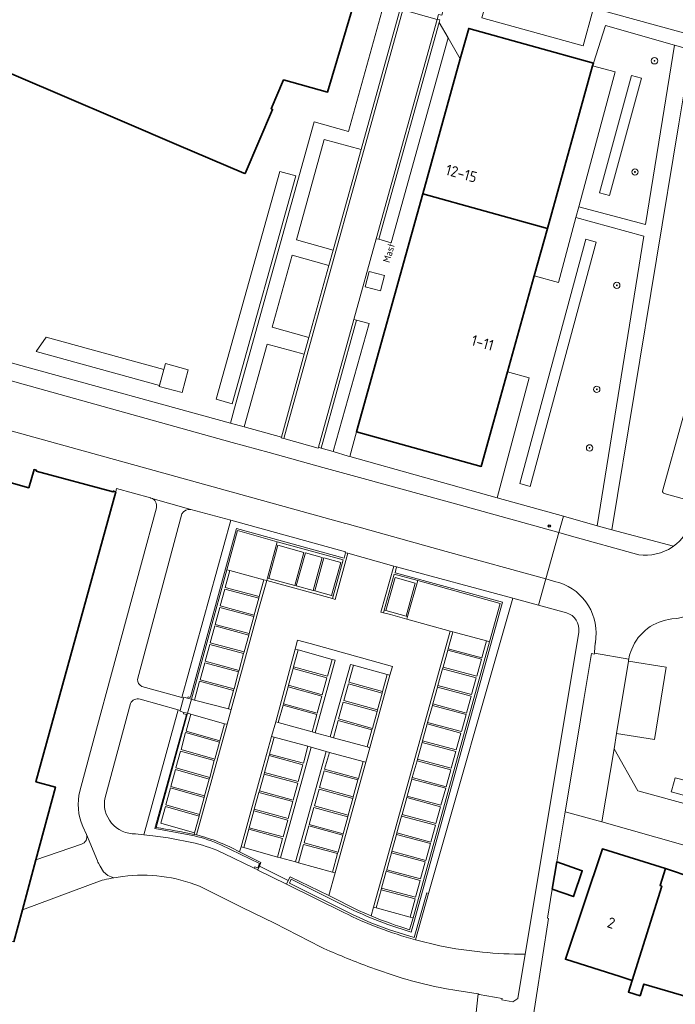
# Model space of a CAD drawing. Header units: metres. Extents: x 149984 to 156489, y 469398 to 478068.
# Tile 709 of 854: x 154431 to 154513, y 472815 to 472938. Entities that reach past the tile are written whole.
import ezdxf
from ezdxf.enums import TextEntityAlignment as Align

# ---------------------------------------------------------------- set-up
doc = ezdxf.new("R2010")
doc.units = ezdxf.units.M
doc.header["$LTSCALE"] = 0.75
for name, color, linetype, lineweight in [('B-WE-GR-BEPLANTING_CULTUUR_HEESTERS-GV', 252, 'Continuous', 18), ('B-WE-GR-BOOM-S', 252, 'Continuous', 25), ('B-WE-GR-STRUIK-GV', 252, 'Continuous', 13), ('B-WE-IE-MEUBILAIR-S', 252, 'Continuous', 25), ('B-WE-IE-TERREINAFSCHEIDING_KUNSTMATIG_MUUR-GV', 252, 'Continuous', 18), ('B-WE-OG-BEBOUWING-GV', 6, 'Continuous', 35), ('B-WE-OG-BEBOUWING-T18', 1, 'Continuous', 18), ('B-WE-OG-BEBOUWING_LAGE TRAFO-GV', 6, 'Continuous', 18), ('B-WE-OG-BEBOUWING_OVERBOUWING-GV', 6, 'Continuous', 18), ('B-WE-OG-TERREIN_BEGROEID-GV', 252, 'Continuous', 18), ('B-WE-OG-TERREIN_ERF-GV', 252, 'Continuous', 18), ('B-WE-OG-TOPOGRAFIE-T18', 7, 'Continuous', 18), ('B-WE-OG-WATER_MEER-GV', 252, 'Continuous', 18), ('B-WE-VH-ONVERHARD-GV', 252, 'Continuous', 18), ('B-WE-VH-OPENVERHARDING_BETONELEMENT-GV', 252, 'Continuous', 18), ('B-WE-VH-OPENVERHARDING_BETONSTRAATSTEEN-GV', 252, 'Continuous', 18)]:
    doc.layers.add(name, color=color, linetype=linetype, lineweight=lineweight)
doc.styles.add('NLCS-ISO', font='NLCS-ISO.ttf')
doc.styles.add('NLCS-ISO-M500-T18', font='NLCS-ISO.ttf', dxfattribs={"height": 0.9})
doc.styles.add('NLCS-ISO-M750-T18', font='NLCS-ISO.ttf', dxfattribs={"height": 1.35})

# ---------------------------------------------------------------- blocks, each defined once
blk = doc.blocks.new('SIE-MEUBILAIR_PAAL_VERKEERSBORD-SO')
blk.add_circle((0, 0), 0.75)
at = {"style": 'NLCS-ISO'}
blk.add_text('vb', height=0.75, dxfattribs=at).set_placement((0, 0.07), align=Align.MIDDLE_CENTER)
blk = doc.blocks.new('SGR-BOOM_GBKN-SO')
at = {"linetype": 'ByBlock', "lineweight": 18}
h = blk.add_hatch(color=0, dxfattribs=at)
h.dxf.hatch_style = 1
edge = h.paths.add_edge_path()
edge.add_arc((0, 0), 0.25, 0, 360)
at = {"color": 0, "linetype": 'ByBlock', "lineweight": 18}
for radius in [2, 0.25]:
    blk.add_circle((0, 0), radius, dxfattribs=at)
at = {"color": 0, "linetype": 'ByBlock', "lineweight": 18, "style": 'NLCS-ISO'}
blk.add_attdef('SOORT', (2.5, 0), '', height=1.5, dxfattribs=at)

msp = doc.modelspace()

# ---------------------------------------------------------------- linework, layer by layer
at = {"layer": 'B-WE-GR-BEPLANTING_CULTUUR_HEESTERS-GV', "flags": 128}
for points in [[(154503.784, 472916.573), (154505.042, 472916.233), (154509.031, 472930.987), (154507.773, 472931.327)], [(154493.745, 472880.074), (154495.063, 472879.718), (154503.355, 472910.404), (154502.037, 472910.76)]]:
    msp.add_lwpolyline(points, close=True, dxfattribs=at)
at = {"layer": 'B-WE-GR-BEPLANTING_CULTUUR_HEESTERS-GV'}
for points in [[(154439.368, 472836.027, -0.4084523), (154438.732, 472834.783)], [(154440.861, 472832.431, -0.0226222), (154440.755, 472832.689)], [(154441.592, 472830.331, -0.0151337), (154442.784, 472830.583)]]:
    msp.add_lwpolyline(points, format="xyb", dxfattribs=at)
at = {"layer": 'B-WE-GR-BEPLANTING_CULTUUR_HEESTERS-GV', "flags": 128}
for points in [[(154440.755, 472832.689), (154439.368, 472836.027)], [(154438.732, 472834.783), (154433.006, 472832.834), (154431.319, 472826.552)], [(154442.784, 472830.583), (154442.466, 472830.705), (154442.051, 472830.864), (154441.493, 472831.307), (154441.081, 472832.039), (154440.861, 472832.431)], [(154431.319, 472826.552), (154441.349, 472830.289), (154441.592, 472830.331)]]:
    msp.add_lwpolyline(points, dxfattribs=at)
at = {"layer": 'B-WE-GR-STRUIK-GV', "flags": 128}
for points in [[(154457.49, 472875.463), (154451.322, 472853.205), (154451.559, 472853.139), (154451.585, 472853.236), (154452.059, 472853.114), (154452.118, 472853.296), (154452.373, 472853.22), (154452.45, 472853.432), (154458.181, 472874.427), (154471.694, 472870.696), (154471.886, 472871.395), (154471.832, 472871.409), (154471.864, 472871.521)], [(154477.459, 472855.998), (154477.771, 472857.125), (154467.446, 472859.986), (154465.87, 472860.406), (154465.577, 472859.296), (154465.948, 472859.183), (154470.193, 472858.002), (154470.568, 472857.898), (154468.069, 472848.798), (154469.966, 472848.277), (154472.512, 472857.369), (154472.894, 472857.263), (154477.127, 472856.085)], [(154469.467, 472846.44), (154467.558, 472846.984), (154463.733, 472833.077), (154465.59, 472832.566)]]:
    msp.add_lwpolyline(points, close=True, dxfattribs=at)
for points in [[(154472.831, 472826.526), (154465.076, 472830.41), (154464.845, 472829.904), (154472.74, 472825.978), (154475.042, 472824.93), (154477.391, 472824.026), (154480.512, 472823.085), (154482.075, 472828.683), (154482.29, 472828.607), (154492.88, 472865.681), (154478.28, 472869.615)], [(154478.28, 472869.615), (154478.093, 472868.887), (154491.607, 472865.165), (154480.106, 472823.77), (154477.207, 472824.72)], [(154450.863, 472851.662), (154446.574, 472835.982), (154447.695, 472835.848), (154449.598, 472835.58), (154452.988, 472834.911)], [(154452.924, 472835.841), (154447.935, 472836.749), (154451.905, 472851.072), (154451.559, 472851.174), (154451.599, 472851.349), (154451.106, 472851.483), (154451.134, 472851.587), (154450.863, 472851.662)], [(154456.593, 472833.642), (154460.423, 472831.77), (154460.508, 472831.973), (154460.865, 472831.824), (154461.098, 472832.375), (154456.217, 472834.722)]]:
    msp.add_lwpolyline(points, dxfattribs=at)
at = {"layer": 'B-WE-GR-STRUIK-GV'}
for points in [[(154456.217, 472834.722, 0.0489184), (154452.924, 472835.841)], [(154452.988, 472834.911, -0.0496524), (154456.593, 472833.642)], [(154477.207, 472824.72, -0.024634), (154472.831, 472826.526)]]:
    msp.add_lwpolyline(points, format="xyb", dxfattribs=at)
at = {"layer": 'B-WE-IE-TERREINAFSCHEIDING_KUNSTMATIG_MUUR-GV', "flags": 128}
msp.add_lwpolyline([(154452.059, 472853.114), (154452.528, 472852.994), (154456.986, 472869.246), (154458.311, 472874.18), (154463.295, 472872.76), (154471.572, 472870.485), (154470.323, 472865.957), (154470.253, 472865.629), (154470.574, 472865.531), (154472.156, 472871.324), (154471.886, 472871.395), (154471.694, 472870.696), (154458.181, 472874.427), (154452.45, 472853.432), (154452.373, 472853.22), (154452.118, 472853.296)], close=True, dxfattribs=at)
for points in [[(154477.207, 472824.72), (154480.106, 472823.77), (154491.607, 472865.165), (154478.093, 472868.887), (154478.28, 472869.615), (154477.948, 472869.703), (154476.323, 472863.935), (154476.638, 472863.853), (154476.741, 472864.187)], [(154476.741, 472864.187), (154478.008, 472868.7), (154480.94, 472867.896), (154491.302, 472865.03), (154489.963, 472860.218), (154480.364, 472825.543), (154479.93, 472824.061)], [(154448.097, 472836.89), (154452.036, 472851.232), (154451.599, 472851.349), (154451.559, 472851.174), (154451.905, 472851.072), (154447.935, 472836.749), (154452.924, 472835.841)], [(154453.173, 472835.967), (154452.877, 472836.034)], [(154456.217, 472834.722), (154461.098, 472832.375), (154460.865, 472831.824), (154460.508, 472831.973), (154460.423, 472831.77), (154460.874, 472831.581), (154461.069, 472832.028), (154461.269, 472832.486), (154458.574, 472833.829)], [(154475.104, 472825.797), (154473.504, 472826.478), (154469.766, 472828.34), (154464.919, 472830.715), (154464.674, 472830.245), (154464.475, 472829.79), (154471.678, 472826.224)], [(154480.665, 472822.806), (154480.669, 472822.805), (154482.29, 472828.607), (154482.075, 472828.683), (154480.512, 472823.085), (154477.391, 472824.026), (154475.042, 472824.93), (154472.74, 472825.978), (154464.845, 472829.904), (154465.076, 472830.41), (154472.831, 472826.526)]]:
    msp.add_lwpolyline(points, dxfattribs=at)
at = {"layer": 'B-WE-IE-TERREINAFSCHEIDING_KUNSTMATIG_MUUR-GV'}
for points in [[(154452.877, 472836.034, 0.0134087), (154448.097, 472836.89)], [(154452.924, 472835.841, -0.0489184), (154456.217, 472834.722)], [(154458.574, 472833.829, 0.0640644), (154453.173, 472835.967)], [(154471.678, 472826.224, 0.0527697), (154480.665, 472822.806)], [(154472.831, 472826.526, 0.024634), (154477.207, 472824.72)], [(154479.93, 472824.061, -0.027386), (154475.104, 472825.797)]]:
    msp.add_lwpolyline(points, format="xyb", dxfattribs=at)
at = {"layer": 'B-WE-OG-BEBOUWING-GV', "flags": 128}
for points in [[(154435.733, 472929.036), (154444.124, 472925.457), (154450.677, 472922.662), (154459.13, 472919.057), (154459.277, 472918.994), (154462.718, 472927.06), (154462.553, 472927.131), (154464.102, 472930.764), (154469.627, 472929.232), (154473.131, 472941.081), (154473.192, 472941.287), (154465.957, 472943.302), (154394.689, 472963.149), (154394.671, 472962.982), (154393.312, 472950.478), (154397.999, 472949.175), (154397.491, 472947.246), (154396.695, 472947.467), (154396.358, 472947.705)], [(154417.043, 472923.147), (154420.804, 472927.992), (154417.827, 472930.33), (154418.028, 472930.572), (154416.183, 472932.058), (154419.323, 472936.036), (154435.733, 472929.036)], [(154430.237, 472822.525), (154431.319, 472826.552), (154433.006, 472832.834), (154435.459, 472841.966), (154433.02, 472842.629), (154443.031, 472879.052), (154442.732, 472879.129), (154442.705, 472879.022), (154433.05, 472881.642), (154433.081, 472881.748), (154432.781, 472881.836), (154432.111, 472879.552), (154429.619, 472880.269)]]:
    msp.add_lwpolyline(points, dxfattribs=at)
for points in [[(154481.576, 472916.466), (154497.232, 472912.114), (154502.901, 472932.512), (154502.996, 472932.852), (154487.346, 472937.227), (154486.285, 472933.408)], [(154492.221, 472894.086), (154495.574, 472906.148), (154497.232, 472912.114), (154481.576, 472916.466), (154473.269, 472886.579), (154488.925, 472882.227)], [(154511.375, 472829.59), (154512.047, 472831.727), (154504.137, 472834.206), (154499.492, 472820.344), (154506.347, 472818.17), (154507.862, 472817.695), (154511.585, 472829.524)], [(154497.831, 472829.14), (154500.483, 472828.217), (154501.611, 472831.457), (154498.406, 472832.574)], [(154519.596, 472827.082), (154519.384, 472827.143), (154520.021, 472829.292), (154515.167, 472830.695), (154512.424, 472831.609), (154512.047, 472831.727), (154511.375, 472829.59), (154511.585, 472829.524), (154507.862, 472817.695), (154507.399, 472816.222), (154508.871, 472815.759), (154509.335, 472817.233), (154516.086, 472815.236)]]:
    msp.add_lwpolyline(points, close=True, dxfattribs=at)
at = {"layer": 'B-WE-OG-BEBOUWING_LAGE TRAFO-GV', "flags": 128}
msp.add_lwpolyline([(154448.499, 472892.276), (154451.36, 472891.51), (154452.128, 472894.37), (154449.267, 472895.135)], close=True, dxfattribs=at)
at = {"layer": 'B-WE-OG-BEBOUWING_OVERBOUWING-GV', "flags": 128}
for points in [[(154457.651, 472890.1), (154465.627, 472918.697), (154463.618, 472919.257), (154455.642, 472890.66)], [(154433.028, 472896.646), (154448.534, 472892.408), (154449.072, 472894.409), (154434.301, 472898.446)]]:
    msp.add_lwpolyline(points, close=True, dxfattribs=at)
at = {"layer": 'B-WE-OG-TERREIN_BEGROEID-GV', "flags": 128}
for points in [[(154513.194, 472935.1), (154504.502, 472937.595), (154502.996, 472932.852), (154502.901, 472932.512), (154505.718, 472931.755), (154501.173, 472914.835), (154509.559, 472912.599), (154511.677, 472925.766)], [(154509.031, 472930.987), (154505.042, 472916.233), (154503.784, 472916.573), (154507.773, 472931.327)], [(154509.326, 472911.152), (154500.804, 472913.464), (154498.619, 472905.33), (154495.574, 472906.148), (154492.221, 472894.086), (154494.942, 472893.361), (154490.923, 472878.291), (154499.251, 472875.966), (154503.477, 472874.786)], [(154503.355, 472910.404), (154495.063, 472879.718), (154493.745, 472880.074), (154502.037, 472910.76)]]:
    msp.add_lwpolyline(points, close=True, dxfattribs=at)
for points in [[(154511.656, 472879.11), (154524.023, 472923.473), (154524.025, 472923.482), (154526.223, 472931.592), (154515.287, 472934.53), (154513.732, 472925.223), (154505.322, 472874.272), (154513.05, 472872.201)], [(154447.451, 472878.259), (154447.412, 472878.27), (154443.139, 472879.446), (154443.031, 472879.052), (154433.02, 472842.629), (154435.459, 472841.966), (154433.006, 472832.834), (154438.732, 472834.783)], [(154515.64, 472877.798), (154511.9, 472878.835)], [(154438.534, 472841.47), (154440.615, 472849.251), (154448.131, 472877.033)], [(154451.322, 472853.205), (154457.49, 472875.463), (154452.478, 472876.837)], [(154451.337, 472876.274), (154445.751, 472855.489)], [(154492.88, 472865.681), (154482.29, 472828.607), (154480.669, 472822.805), (154483.741, 472822.023)], [(154499.61, 472863.843), (154496.118, 472864.808), (154492.88, 472865.681)], [(154494.422, 472820.975), (154495.471, 472827.211), (154501.154, 472861.417)], [(154446.33, 472854.592), (154451.322, 472853.205)], [(154444.885, 472852.451), (154441.69, 472840.669)], [(154445.523, 472836.107), (154446.574, 472835.982), (154450.863, 472851.662), (154446.086, 472852.992)], [(154439.368, 472836.027), (154438.906, 472837.024)]]:
    msp.add_lwpolyline(points, dxfattribs=at)
at = {"layer": 'B-WE-OG-TERREIN_BEGROEID-GV'}
for points in [[(154511.9, 472878.835, -0.2715151), (154511.656, 472879.11)], [(154448.131, 472877.033, 0.4041852), (154447.451, 472878.259)], [(154452.478, 472876.837, 0.3061483), (154451.337, 472876.274)], [(154513.05, 472872.201, 0.168474), (154515.297, 472875.414)], [(154501.154, 472861.417, 0.3824079), (154499.61, 472863.843)], [(154445.751, 472855.489, 0.2979919), (154446.33, 472854.592)], [(154446.086, 472852.992, 0.3754716), (154444.885, 472852.451)], [(154438.906, 472837.024, -0.1673367), (154438.534, 472841.47)], [(154441.69, 472840.669, 0.4868384), (154445.523, 472836.107)], [(154438.732, 472834.783, 0.4084523), (154439.368, 472836.027)], [(154483.741, 472822.023, 0.0471825), (154494.422, 472820.975)]]:
    msp.add_lwpolyline(points, format="xyb", dxfattribs=at)
at = {"layer": 'B-WE-OG-TERREIN_ERF-GV', "flags": 128}
for points in [[(154473.131, 472941.081), (154469.627, 472929.232), (154464.102, 472930.764), (154462.553, 472927.131), (154462.718, 472927.06), (154459.277, 472918.994), (154459.13, 472919.057), (154450.677, 472922.662), (154444.124, 472925.457)], [(154383.622, 472907.962), (154395.648, 472904.655), (154398.77, 472903.797), (154422.045, 472897.397), (154431.892, 472894.689), (154457.428, 472887.668), (154457.946, 472889.53), (154467.961, 472925.499), (154472.268, 472924.265), (154476.656, 472940.085)], [(154444.124, 472925.457), (154435.733, 472929.036), (154419.323, 472936.036), (154416.183, 472932.058), (154418.028, 472930.572), (154417.827, 472930.33), (154420.804, 472927.992), (154417.043, 472923.147)], [(154514.246, 472834.724), (154504.049, 472837.584), (154499.457, 472838.852), (154498.406, 472832.574), (154501.611, 472831.457), (154500.483, 472828.217), (154497.831, 472829.14), (154497.224, 472825.511), (154497.375, 472825.487), (154494.995, 472810.161), (154494.849, 472810.075), (154493.396, 472801.098), (154524.888, 472792.657)], [(154516.086, 472815.236), (154509.335, 472817.233), (154508.871, 472815.759), (154507.399, 472816.222), (154507.862, 472817.695), (154506.347, 472818.17), (154499.492, 472820.344), (154504.137, 472834.206), (154512.047, 472831.727), (154512.424, 472831.609), (154515.167, 472830.695)]]:
    msp.add_lwpolyline(points, dxfattribs=at)
for points in [[(154502.901, 472932.512), (154497.232, 472912.114), (154495.574, 472906.148), (154498.619, 472905.33), (154500.804, 472913.464), (154501.173, 472914.835), (154505.718, 472931.755)], [(154451.36, 472891.51), (154448.499, 472892.276), (154449.267, 472895.135), (154452.128, 472894.37)], [(154494.942, 472893.361), (154492.221, 472894.086), (154488.925, 472882.227), (154473.269, 472886.579), (154472.412, 472883.458), (154490.923, 472878.291)]]:
    msp.add_lwpolyline(points, close=True, dxfattribs=at)
at = {"layer": 'B-WE-OG-WATER_MEER-GV', "flags": 128}
for points in [[(154441.592, 472830.331), (154441.349, 472830.289), (154431.319, 472826.552), (154430.237, 472822.525), (154418.488, 472825.745), (154418.717, 472826.613), (154395.699, 472832.781), (154385.634, 472829.296)], [(154468.809, 472821.852), (154462.955, 472824.876), (154458.888, 472826.847), (154453.558, 472829.54)], [(154477.612, 472818.437), (154474.688, 472819.454)], [(154524.888, 472792.657), (154493.396, 472801.098), (154494.849, 472810.075), (154489.879, 472810.9), (154488.225, 472813.291), (154488.537, 472815.991), (154485.859, 472816.424)]]:
    msp.add_lwpolyline(points, dxfattribs=at)
at = {"layer": 'B-WE-OG-WATER_MEER-GV'}
for points in [[(154453.558, 472829.54, 0.1234712), (154443.919, 472830.754)], [(154442.784, 472830.583, 0.0151337), (154441.592, 472830.331)], [(154443.919, 472830.754, 0.0150349), (154442.784, 472830.583)], [(154474.688, 472819.454, -0.0149153), (154468.809, 472821.852)], [(154485.859, 472816.424, -0.0444848), (154477.612, 472818.437)]]:
    msp.add_lwpolyline(points, format="xyb", dxfattribs=at)
at = {"layer": 'B-WE-VH-ONVERHARD-GV', "flags": 128}
for points in [[(154474.869, 472906.694), (154474.364, 472904.784), (154476.28, 472904.273), (154476.785, 472906.183)], [(154514.656, 472841.118), (154515.069, 472842.648), (154513.263, 472843.135), (154512.858, 472841.632), (154512.784, 472841.359), (154514.59, 472840.871), (154514.628, 472841.014)]]:
    msp.add_lwpolyline(points, close=True, dxfattribs=at)
at = {"layer": 'B-WE-VH-OPENVERHARDING_BETONELEMENT-GV', "flags": 128}
for points in [[(154452.528, 472852.994), (154452.059, 472853.114), (154451.585, 472853.236), (154451.559, 472853.139), (154451.134, 472851.587), (154451.106, 472851.483), (154451.599, 472851.349), (154452.036, 472851.232)], [(154460.863, 472831.555), (154464.475, 472829.79), (154464.674, 472830.245), (154461.069, 472832.028), (154460.874, 472831.581)]]:
    msp.add_lwpolyline(points, close=True, dxfattribs=at)
at = {"layer": 'B-WE-VH-OPENVERHARDING_BETONSTRAATSTEEN-GV', "flags": 128}
for points in [[(154490.322, 472943.285), (154494.07, 472942.272), (154503.02, 472939.774), (154524.228, 472933.96), (154531.063, 472932.016), (154532.417, 472936.884), (154525.855, 472938.731), (154510.7, 472942.892), (154476.911, 472952.267), (154475.513, 472947.413), (154475.86, 472947.336), (154479.221, 472941.373), (154478.947, 472940.47), (154478.702, 472939.504), (154479.084, 472939.563), (154483.389, 472938.335), (154483.559, 472938.958), (154483.953, 472938.87), (154484.391, 472940.407), (154489.783, 472943.441)], [(154483.634, 472937.946), (154484.758, 472936.051), (154486.285, 472933.408), (154487.346, 472937.227), (154502.996, 472932.852), (154504.502, 472937.595), (154513.194, 472935.1), (154515.287, 472934.53), (154526.223, 472931.592), (154530.671, 472930.576), (154531.063, 472932.016), (154524.228, 472933.96), (154503.02, 472939.774), (154502.926, 472939.454), (154501.728, 472935.015), (154488.991, 472938.549), (154490.23, 472942.979), (154490.322, 472943.285), (154489.783, 472943.441), (154484.391, 472940.407), (154483.953, 472938.87), (154483.559, 472938.958), (154483.389, 472938.335), (154483.733, 472938.3)], [(154490.23, 472942.979), (154488.991, 472938.549), (154501.728, 472935.015), (154502.926, 472939.454)], [(154457.946, 472889.53), (154457.428, 472887.668), (154459.165, 472887.187), (154462.062, 472897.569), (154466.682, 472896.313), (154467.288, 472898.415), (154462.668, 472899.712), (154465.185, 472908.75), (154469.793, 472907.468), (154470.33, 472909.392), (154465.71, 472910.671), (154469.202, 472923.258), (154473.845, 472922.014), (154478.702, 472939.504), (154476.656, 472940.085), (154472.268, 472924.265), (154467.961, 472925.499)], [(154464.129, 472885.721), (154479.084, 472939.563), (154478.702, 472939.504), (154473.845, 472922.014), (154470.33, 472909.392), (154469.793, 472907.468), (154467.288, 472898.415), (154466.682, 472896.313), (154463.827, 472885.898), (154463.814, 472885.814)], [(154483.389, 472938.335), (154479.084, 472939.563), (154464.129, 472885.721), (154468.465, 472884.534), (154468.49, 472884.638), (154472.932, 472900.693), (154475.737, 472910.813)], [(154483.389, 472938.335), (154475.737, 472910.813), (154476.054, 472910.75), (154483.634, 472937.946), (154483.733, 472938.3)], [(154484.758, 472936.051), (154483.634, 472937.946), (154476.054, 472910.75), (154477.61, 472910.301)], [(154473.241, 472900.595), (154474.832, 472900.181), (154470.332, 472884.122), (154472.232, 472883.508), (154472.412, 472883.458), (154473.269, 472886.579), (154481.576, 472916.466), (154486.285, 472933.408), (154484.758, 472936.051), (154477.61, 472910.301), (154476.054, 472910.75), (154475.737, 472910.813), (154472.932, 472900.693)], [(154509.326, 472911.152), (154503.477, 472874.786), (154505.322, 472874.272), (154513.732, 472925.223), (154515.287, 472934.53), (154513.194, 472935.1), (154511.677, 472925.766), (154509.559, 472912.599), (154501.173, 472914.835), (154500.804, 472913.464)], [(154473.845, 472922.014), (154469.202, 472923.258), (154465.71, 472910.671), (154470.33, 472909.392)], [(154467.288, 472898.415), (154469.793, 472907.468), (154465.185, 472908.75), (154462.668, 472899.712)], [(154474.869, 472906.694), (154476.785, 472906.183), (154476.28, 472904.273), (154474.364, 472904.784)], [(154384.259, 472905.611), (154382.573, 472899.792), (154387.406, 472898.445), (154388.611, 472898.134), (154471.887, 472875.066), (154472.091, 472875.02), (154484.519, 472871.559), (154497.041, 472868.1), (154498.678, 472873.914), (154486.128, 472877.405), (154474.082, 472880.726), (154469.041, 472882.087), (154462.298, 472883.981), (154457.648, 472885.216), (154384.282, 472905.691)], [(154472.932, 472900.693), (154468.49, 472884.638), (154468.812, 472884.539), (154473.241, 472900.595)], [(154470.332, 472884.122), (154474.832, 472900.181), (154473.241, 472900.595), (154468.812, 472884.539)], [(154463.827, 472885.898), (154466.682, 472896.313), (154462.062, 472897.569), (154459.165, 472887.187)], [(154461.624, 472867.999), (154461.998, 472867.903), (154462.07, 472868.228), (154463.295, 472872.76), (154458.311, 472874.18), (154456.986, 472869.246), (154457.369, 472869.143)], [(154470.136, 472866.009), (154470.323, 472865.957), (154471.572, 472870.485), (154463.295, 472872.76), (154462.07, 472868.228), (154462.263, 472868.175), (154463.383, 472872.321), (154466.644, 472871.425), (154465.502, 472867.284), (154465.694, 472867.231), (154466.838, 472871.376), (154468.959, 472870.791), (154467.829, 472866.643), (154468.013, 472866.593), (154469.151, 472870.735), (154471.273, 472870.152)], [(154466.644, 472871.425), (154463.383, 472872.321), (154462.263, 472868.175), (154465.502, 472867.284)], [(154467.829, 472866.643), (154468.959, 472870.791), (154466.838, 472871.376), (154465.694, 472867.231), (154467.816, 472866.647)], [(154471.273, 472870.152), (154469.151, 472870.735), (154468.013, 472866.593), (154470.13, 472866.01), (154470.136, 472866.009)], [(154459.144, 472858.932), (154454.886, 472860.077), (154455.468, 472862.199), (154459.724, 472861.054), (154459.777, 472861.247), (154455.521, 472862.391), (154456.103, 472864.513), (154460.357, 472863.369), (154460.41, 472863.562), (154456.155, 472864.706), (154456.737, 472866.828), (154460.991, 472865.684), (154461.043, 472865.877), (154456.79, 472867.02), (154457.369, 472869.143), (154456.986, 472869.246), (154452.528, 472852.994), (154452.925, 472852.893), (154453.563, 472855.255), (154457.824, 472854.109), (154457.877, 472854.302), (154453.616, 472855.448), (154454.198, 472857.569), (154458.458, 472856.424), (154458.51, 472856.617), (154454.251, 472857.762), (154454.833, 472859.884), (154459.091, 472858.739)], [(154461.624, 472867.999), (154457.369, 472869.143), (154456.79, 472867.02), (154461.043, 472865.877), (154461.048, 472865.894)], [(154459.091, 472858.739), (154458.515, 472856.633), (154458.51, 472856.617), (154458.458, 472856.424), (154457.881, 472854.317), (154457.877, 472854.302), (154457.824, 472854.109), (154457.248, 472852.002), (154457.244, 472851.987), (154457.195, 472851.809), (154457.525, 472851.702), (154460.992, 472864.368), (154461.998, 472867.903), (154461.624, 472867.999), (154461.048, 472865.894), (154461.043, 472865.877), (154460.991, 472865.684), (154460.415, 472863.579), (154460.41, 472863.562), (154460.357, 472863.369), (154459.781, 472861.263), (154459.777, 472861.247), (154459.724, 472861.054), (154459.148, 472858.948), (154459.144, 472858.932)], [(154461.998, 472867.903), (154470.253, 472865.629), (154470.323, 472865.957), (154470.136, 472866.009), (154470.13, 472866.01), (154468.013, 472866.593), (154467.829, 472866.643), (154467.816, 472866.647), (154465.694, 472867.231), (154465.502, 472867.284), (154462.263, 472868.175), (154462.07, 472868.228)], [(154480.94, 472867.896), (154478.008, 472868.7), (154476.741, 472864.187), (154476.934, 472864.134), (154478.093, 472868.262), (154480.639, 472867.564), (154479.48, 472863.427), (154479.673, 472863.374)], [(154480.639, 472867.564), (154478.093, 472868.262), (154476.934, 472864.134), (154479.48, 472863.427)], [(154460.991, 472865.684), (154456.737, 472866.828), (154456.155, 472864.706), (154460.41, 472863.562), (154460.415, 472863.579)], [(154485.35, 472861.458), (154489.585, 472860.32), (154489.963, 472860.218), (154491.302, 472865.03), (154480.94, 472867.896), (154479.673, 472863.374), (154479.571, 472863.048), (154479.584, 472863.044), (154485.022, 472861.558)], [(154460.357, 472863.369), (154456.103, 472864.513), (154455.521, 472862.391), (154459.777, 472861.247), (154459.781, 472861.263)], [(154476.638, 472863.853), (154477.519, 472863.629), (154479.571, 472863.048), (154479.673, 472863.374), (154479.48, 472863.427), (154476.934, 472864.134), (154476.741, 472864.187)], [(154459.724, 472861.054), (154455.468, 472862.199), (154454.886, 472860.077), (154459.144, 472858.932), (154459.148, 472858.948)], [(154482.193, 472850.088), (154482.781, 472852.208), (154482.835, 472852.4), (154483.423, 472854.52), (154483.477, 472854.713), (154484.066, 472856.833), (154484.119, 472857.026), (154484.708, 472859.145), (154484.761, 472859.338), (154485.35, 472861.458), (154485.022, 472861.558), (154476.655, 472831.383), (154475.396, 472826.909), (154475.73, 472826.816), (154476.359, 472829.082), (154476.413, 472829.275), (154477.001, 472831.395), (154477.055, 472831.587), (154477.644, 472833.707), (154477.697, 472833.9), (154478.286, 472836.02), (154478.339, 472836.212), (154478.928, 472838.332), (154478.982, 472838.525), (154479.57, 472840.645), (154479.624, 472840.838), (154480.212, 472842.957), (154480.266, 472843.15), (154480.855, 472845.27), (154480.908, 472845.463), (154481.497, 472847.583), (154481.55, 472847.775), (154482.139, 472849.895)], [(154489.585, 472860.32), (154485.35, 472861.458), (154484.761, 472859.338), (154488.99, 472858.202)], [(154458.51, 472856.617), (154458.515, 472856.633), (154459.091, 472858.739), (154454.833, 472859.884), (154454.251, 472857.762)], [(154487.656, 472853.383), (154487.069, 472851.262), (154482.835, 472852.4), (154482.781, 472852.208), (154487.015, 472851.07), (154486.428, 472848.949), (154482.193, 472850.088), (154482.139, 472849.895), (154486.375, 472848.757), (154485.788, 472846.636), (154481.55, 472847.775), (154481.497, 472847.583), (154485.735, 472846.443), (154485.148, 472844.323), (154480.908, 472845.463), (154480.855, 472845.27), (154485.094, 472844.13), (154484.507, 472842.01), (154480.266, 472843.15), (154480.212, 472842.957), (154484.454, 472841.817), (154483.867, 472839.697), (154479.624, 472840.838), (154479.57, 472840.645), (154483.814, 472839.504), (154483.227, 472837.384), (154478.982, 472838.525), (154478.928, 472838.332), (154483.173, 472837.191), (154482.586, 472835.071), (154478.339, 472836.212), (154478.286, 472836.02), (154482.533, 472834.878), (154481.946, 472832.758), (154477.697, 472833.9), (154477.644, 472833.707), (154481.893, 472832.565), (154481.306, 472830.445), (154477.055, 472831.587), (154477.001, 472831.395), (154481.252, 472830.252), (154480.665, 472828.132), (154476.413, 472829.275), (154476.359, 472829.082), (154480.612, 472827.939), (154479.983, 472825.648), (154480.364, 472825.543), (154489.963, 472860.218), (154489.585, 472860.32), (154488.99, 472858.202), (154484.761, 472859.338), (154484.708, 472859.145), (154488.936, 472858.009), (154488.349, 472855.888), (154484.119, 472857.026), (154484.066, 472856.833), (154488.296, 472855.696), (154487.709, 472853.575), (154483.477, 472854.713), (154483.423, 472854.52)], [(154464.728, 472854.748), (154465.312, 472856.869), (154465.365, 472857.062), (154465.948, 472859.183), (154465.577, 472859.296), (154463.112, 472850.157), (154463.443, 472850.074), (154464.039, 472852.241), (154464.092, 472852.434), (154464.675, 472854.555)], [(154470.193, 472858.002), (154465.948, 472859.183), (154465.365, 472857.062), (154469.6, 472855.884)], [(154488.936, 472858.009), (154484.708, 472859.145), (154484.119, 472857.026), (154488.349, 472855.888)], [(154457.877, 472854.302), (154457.881, 472854.317), (154458.458, 472856.424), (154454.198, 472857.569), (154453.616, 472855.448)], [(154469.547, 472855.691), (154468.964, 472853.569), (154464.728, 472854.748), (154464.675, 472854.555), (154468.912, 472853.377), (154468.329, 472851.255), (154464.092, 472852.434), (154464.039, 472852.241), (154468.276, 472851.062), (154467.682, 472848.905), (154468.069, 472848.798), (154470.568, 472857.898), (154470.193, 472858.002), (154469.6, 472855.884), (154465.365, 472857.062), (154465.312, 472856.869)], [(154465.312, 472856.869), (154464.728, 472854.748), (154468.964, 472853.569), (154469.547, 472855.691)], [(154470.351, 472848.171), (154470.954, 472850.329), (154475.197, 472849.151), (154475.25, 472849.341), (154471.008, 472850.522), (154471.602, 472852.64), (154475.838, 472851.457), (154475.892, 472851.65), (154471.656, 472852.832), (154472.25, 472854.951), (154476.482, 472853.769), (154476.537, 472853.966), (154472.304, 472855.143), (154472.894, 472857.263), (154472.512, 472857.369), (154469.966, 472848.277)], [(154477.127, 472856.085), (154472.894, 472857.263), (154472.304, 472855.143), (154476.537, 472853.966)], [(154507.411, 472857.795), (154505.92, 472848.708), (154510.659, 472847.95), (154512.134, 472857.011)], [(154476.482, 472853.769), (154475.892, 472851.65), (154475.838, 472851.457), (154475.25, 472849.341), (154475.197, 472849.151), (154474.6, 472847.008), (154474.927, 472846.913), (154475.756, 472849.935), (154477.459, 472855.998), (154477.127, 472856.085), (154476.537, 472853.966)], [(154483.477, 472854.713), (154487.709, 472853.575), (154488.296, 472855.696), (154484.066, 472856.833)], [(154452.925, 472852.893), (154457.195, 472851.809), (154457.244, 472851.987), (154457.248, 472852.002), (154457.824, 472854.109), (154453.563, 472855.255)], [(154464.675, 472854.555), (154464.092, 472852.434), (154468.329, 472851.255), (154468.912, 472853.377)], [(154476.482, 472853.769), (154472.25, 472854.951), (154471.656, 472852.832), (154475.892, 472851.65)], [(154482.835, 472852.4), (154487.069, 472851.262), (154487.656, 472853.383), (154483.423, 472854.52)], [(154452.528, 472852.994), (154452.036, 472851.232), (154452.444, 472851.116), (154456.674, 472849.916), (154457.019, 472849.856), (154457.525, 472851.702), (154457.195, 472851.809), (154452.925, 472852.893)], [(154463.443, 472850.074), (154467.682, 472848.905), (154468.276, 472851.062), (154464.039, 472852.241)], [(154475.838, 472851.457), (154471.602, 472852.64), (154471.008, 472850.522), (154475.25, 472849.341)], [(154482.781, 472852.208), (154482.193, 472850.088), (154486.428, 472848.949), (154487.015, 472851.07)], [(154456.674, 472849.916), (154452.444, 472851.116), (154451.86, 472848.995), (154456.094, 472847.794)], [(154454.773, 472842.967), (154454.194, 472840.849), (154454.141, 472840.654), (154453.561, 472838.534), (154453.507, 472838.336), (154452.927, 472836.218), (154452.877, 472836.034), (154453.173, 472835.967), (154457.019, 472849.856), (154456.674, 472849.916), (154456.094, 472847.794), (154456.041, 472847.6), (154455.46, 472845.479), (154455.408, 472845.288), (154454.827, 472843.164)], [(154467.558, 472846.984), (154469.467, 472846.44), (154469.872, 472846.329), (154474.085, 472845.173), (154474.423, 472845.09), (154474.924, 472846.903), (154474.927, 472846.913), (154474.6, 472847.008), (154470.351, 472848.171), (154469.966, 472848.277), (154468.069, 472848.798), (154467.682, 472848.905), (154463.443, 472850.074), (154463.112, 472850.157), (154462.607, 472848.33), (154462.932, 472848.234), (154467.167, 472847.09)], [(154475.197, 472849.151), (154470.954, 472850.329), (154470.351, 472848.171), (154474.6, 472847.008)], [(154481.55, 472847.775), (154485.788, 472846.636), (154486.375, 472848.757), (154482.139, 472849.895)], [(154455.46, 472845.479), (154456.041, 472847.6), (154451.808, 472848.802), (154451.227, 472846.68)], [(154461.649, 472843.597), (154461.706, 472843.8), (154461.708, 472843.809), (154462.292, 472845.922), (154462.344, 472846.107), (154462.345, 472846.114), (154462.932, 472848.234), (154462.607, 472848.33), (154461.538, 472844.536), (154458.766, 472834.456), (154459.098, 472834.373), (154459.735, 472836.675), (154459.786, 472836.861), (154460.372, 472838.978), (154460.426, 472839.174), (154461.014, 472841.298), (154461.066, 472841.487)], [(154467.167, 472847.09), (154462.932, 472848.234), (154462.345, 472846.114), (154462.344, 472846.107), (154466.588, 472844.967)], [(154461.708, 472843.809), (154461.706, 472843.8), (154461.649, 472843.597), (154465.899, 472842.46), (154465.315, 472840.339), (154461.066, 472841.487), (154461.014, 472841.298), (154465.263, 472840.146), (154464.678, 472838.025), (154460.426, 472839.174), (154460.372, 472838.978), (154464.626, 472837.832), (154464.043, 472835.711), (154459.786, 472836.861), (154459.735, 472836.675), (154463.989, 472835.518), (154463.349, 472833.184), (154463.733, 472833.077), (154467.558, 472846.984), (154467.167, 472847.09), (154466.588, 472844.967), (154462.344, 472846.107), (154462.292, 472845.922), (154466.535, 472844.774), (154465.952, 472842.653)], [(154481.497, 472847.583), (154480.908, 472845.463), (154485.148, 472844.323), (154485.735, 472846.443)], [(154455.408, 472845.288), (154451.174, 472846.487), (154450.594, 472844.365), (154454.827, 472843.164)], [(154461.708, 472843.809), (154465.952, 472842.653), (154466.535, 472844.774), (154462.292, 472845.922)], [(154470.939, 472833.8), (154466.677, 472834.969), (154467.269, 472837.088), (154471.525, 472835.921), (154471.579, 472836.113), (154467.323, 472837.281), (154467.915, 472839.4), (154472.166, 472838.237), (154472.219, 472838.426), (154467.969, 472839.592), (154468.561, 472841.711), (154472.807, 472840.553), (154472.858, 472840.74), (154468.615, 472841.904), (154469.207, 472844.023), (154473.447, 472842.869), (154473.498, 472843.053), (154469.261, 472844.215), (154469.872, 472846.329), (154469.467, 472846.44), (154465.59, 472832.566), (154465.969, 472832.46), (154466.623, 472834.777), (154470.885, 472833.607)], [(154473.498, 472843.053), (154474.085, 472845.173), (154469.872, 472846.329), (154469.261, 472844.215)], [(154472.166, 472838.237), (154471.579, 472836.113), (154471.525, 472835.921), (154470.939, 472833.8), (154470.885, 472833.607), (154470.239, 472831.271), (154470.566, 472831.197), (154474.419, 472845.077), (154474.423, 472845.09), (154474.085, 472845.173), (154473.498, 472843.053), (154473.447, 472842.869), (154472.858, 472840.74), (154472.807, 472840.553), (154472.219, 472838.426)], [(154480.855, 472845.27), (154480.266, 472843.15), (154484.507, 472842.01), (154485.094, 472844.13)], [(154454.194, 472840.849), (154454.773, 472842.967), (154450.541, 472844.172), (154449.961, 472842.05)], [(154465.899, 472842.46), (154461.649, 472843.597), (154461.066, 472841.487), (154465.315, 472840.339)], [(154472.858, 472840.74), (154473.447, 472842.869), (154469.207, 472844.023), (154468.615, 472841.904)], [(154480.212, 472842.957), (154479.624, 472840.838), (154483.867, 472839.697), (154484.454, 472841.817)], [(154512.858, 472841.632), (154513.263, 472843.135), (154515.069, 472842.648), (154514.656, 472841.118), (154514.628, 472841.014), (154514.59, 472840.871), (154512.784, 472841.359)], [(154453.561, 472838.534), (154454.141, 472840.654), (154449.908, 472841.857), (154449.328, 472839.735)], [(154460.426, 472839.174), (154464.678, 472838.025), (154465.263, 472840.146), (154461.014, 472841.298)], [(154472.219, 472838.426), (154472.807, 472840.553), (154468.561, 472841.711), (154467.969, 472839.592)], [(154483.814, 472839.504), (154479.57, 472840.645), (154478.982, 472838.525), (154483.227, 472837.384)], [(154452.927, 472836.218), (154453.507, 472838.336), (154449.275, 472839.542), (154448.694, 472837.42)], [(154460.372, 472838.978), (154459.786, 472836.861), (154464.043, 472835.711), (154464.626, 472837.832)], [(154471.579, 472836.113), (154472.166, 472838.237), (154467.915, 472839.4), (154467.323, 472837.281)], [(154483.173, 472837.191), (154478.928, 472838.332), (154478.339, 472836.212), (154482.586, 472835.071)], [(154471.525, 472835.921), (154467.269, 472837.088), (154466.677, 472834.969), (154470.939, 472833.8)], [(154459.098, 472834.373), (154463.349, 472833.184), (154463.989, 472835.518), (154459.735, 472836.675)], [(154478.286, 472836.02), (154477.697, 472833.9), (154481.946, 472832.758), (154482.533, 472834.878)], [(154465.969, 472832.46), (154470.239, 472831.271), (154470.885, 472833.607), (154466.623, 472834.777)], [(154469.766, 472828.34), (154470.562, 472831.181), (154470.566, 472831.197), (154470.239, 472831.271), (154465.969, 472832.46), (154465.59, 472832.566), (154463.733, 472833.077), (154463.349, 472833.184), (154459.098, 472834.373), (154458.766, 472834.456), (154458.574, 472833.829), (154461.269, 472832.486), (154461.069, 472832.028), (154464.674, 472830.245), (154464.919, 472830.715)], [(154481.893, 472832.565), (154477.644, 472833.707), (154477.055, 472831.587), (154481.306, 472830.445)], [(154477.001, 472831.395), (154476.413, 472829.275), (154480.665, 472828.132), (154481.252, 472830.252)], [(154479.983, 472825.648), (154480.612, 472827.939), (154476.359, 472829.082), (154475.73, 472826.816)]]:
    msp.add_lwpolyline(points, close=True, dxfattribs=at)
for points in [[(154524.025, 472923.482), (154524.023, 472923.473), (154511.656, 472879.11)], [(154384.282, 472905.691), (154457.648, 472885.216), (154462.298, 472883.981), (154469.041, 472882.087), (154474.082, 472880.726), (154486.128, 472877.405), (154498.678, 472873.914), (154499.251, 472875.966), (154490.923, 472878.291), (154472.412, 472883.458), (154472.232, 472883.508), (154470.332, 472884.122), (154468.812, 472884.539), (154468.49, 472884.638), (154468.465, 472884.534), (154464.129, 472885.721), (154463.814, 472885.814), (154463.827, 472885.898), (154459.165, 472887.187), (154457.428, 472887.668), (154431.892, 472894.689), (154422.045, 472897.397)], [(154429.619, 472880.269), (154432.111, 472879.552), (154432.781, 472881.836), (154433.081, 472881.748), (154433.05, 472881.642), (154442.705, 472879.022), (154442.732, 472879.129), (154443.031, 472879.052), (154443.139, 472879.446), (154447.412, 472878.27), (154447.451, 472878.259), (154452.478, 472876.837), (154457.49, 472875.463), (154471.864, 472871.521), (154471.832, 472871.409), (154471.886, 472871.395), (154472.156, 472871.324), (154477.948, 472869.703), (154478.28, 472869.615), (154492.88, 472865.681), (154496.118, 472864.808), (154497.041, 472868.1), (154484.519, 472871.559), (154472.091, 472875.02), (154471.887, 472875.066), (154388.611, 472898.134)], [(154452.478, 472876.837), (154447.451, 472878.259)], [(154511.9, 472878.835), (154515.64, 472877.798)], [(154448.131, 472877.033), (154440.615, 472849.251), (154438.534, 472841.47)], [(154445.751, 472855.489), (154451.337, 472876.274)], [(154512.9, 472872.096), (154513.05, 472872.201), (154505.322, 472874.272), (154503.477, 472874.786), (154499.251, 472875.966), (154498.678, 472873.914), (154499.952, 472873.562), (154508.704, 472871.145)], [(154508.704, 472871.145), (154499.952, 472873.562), (154498.678, 472873.914), (154497.041, 472868.1), (154498.302, 472867.753), (154498.674, 472867.651)], [(154513.05, 472872.201), (154512.9, 472872.096)], [(154474.423, 472845.09), (154474.419, 472845.077), (154470.566, 472831.197), (154470.562, 472831.181), (154469.766, 472828.34), (154473.504, 472826.478), (154475.104, 472825.797), (154475.396, 472826.909), (154476.655, 472831.383), (154485.022, 472861.558), (154479.584, 472863.044), (154479.571, 472863.048), (154477.519, 472863.629), (154476.638, 472863.853), (154476.323, 472863.935), (154477.948, 472869.703), (154472.156, 472871.324), (154470.574, 472865.531), (154470.253, 472865.629), (154461.998, 472867.903), (154460.992, 472864.368), (154457.525, 472851.702), (154457.019, 472849.856), (154453.173, 472835.967)], [(154498.674, 472867.651), (154498.302, 472867.753), (154497.041, 472868.1), (154496.118, 472864.808), (154499.61, 472863.843)], [(154501.154, 472861.417), (154495.471, 472827.211), (154494.422, 472820.975), (154493.502, 472815.432), (154492.896, 472814.986), (154491.505, 472815.239), (154491.541, 472815.436), (154488.675, 472815.927), (154488.537, 472815.991), (154488.225, 472813.291)], [(154458.574, 472833.829), (154458.766, 472834.456), (154461.538, 472844.536), (154462.607, 472848.33), (154463.112, 472850.157), (154465.577, 472859.296), (154465.87, 472860.406), (154467.446, 472859.986), (154477.771, 472857.125), (154477.459, 472855.998), (154475.756, 472849.935), (154474.927, 472846.913), (154474.924, 472846.903), (154474.423, 472845.09)], [(154494.995, 472810.161), (154497.375, 472825.487), (154497.224, 472825.511), (154497.831, 472829.14), (154498.406, 472832.574), (154499.457, 472838.852), (154500.965, 472847.844), (154501.783, 472852.976), (154502.749, 472858.742), (154503.111, 472858.669), (154503.135, 472858.794), (154503.153, 472858.886), (154503.233, 472860.033), (154503.245, 472860.098)], [(154503.245, 472860.098), (154503.233, 472860.033), (154503.153, 472858.886), (154503.135, 472858.794), (154507.447, 472858.032)], [(154507.447, 472858.032), (154503.135, 472858.794), (154503.111, 472858.669), (154502.749, 472858.742), (154501.783, 472852.976), (154500.965, 472847.844), (154499.457, 472838.852), (154504.049, 472837.584), (154505.608, 472846.784), (154505.92, 472848.708)], [(154507.411, 472857.795), (154512.134, 472857.011), (154510.659, 472847.95), (154505.92, 472848.708), (154505.608, 472846.784), (154508.563, 472841.484), (154515.78, 472839.514)], [(154505.92, 472848.708), (154507.411, 472857.795)], [(154446.086, 472852.992), (154450.863, 472851.662), (154451.134, 472851.587), (154451.559, 472853.139), (154451.322, 472853.205), (154446.33, 472854.592)], [(154441.69, 472840.669), (154444.885, 472852.451)], [(154453.507, 472838.336), (154453.561, 472838.534), (154449.328, 472839.735), (154449.908, 472841.857), (154454.141, 472840.654), (154454.194, 472840.849), (154449.961, 472842.05), (154450.541, 472844.172), (154454.773, 472842.967), (154454.827, 472843.164), (154450.594, 472844.365), (154451.174, 472846.487), (154455.408, 472845.288), (154455.46, 472845.479), (154451.227, 472846.68), (154451.808, 472848.802), (154456.041, 472847.6), (154456.094, 472847.794), (154451.86, 472848.995), (154452.444, 472851.116), (154452.036, 472851.232), (154448.097, 472836.89)], [(154526.215, 472836.664), (154515.78, 472839.514), (154508.563, 472841.484), (154505.608, 472846.784), (154504.049, 472837.584), (154514.246, 472834.724), (154521.25, 472832.813)], [(154452.877, 472836.034), (154452.927, 472836.218), (154448.694, 472837.42), (154449.275, 472839.542), (154453.507, 472838.336)], [(154438.906, 472837.024), (154439.368, 472836.027), (154440.755, 472832.689)], [(154452.988, 472834.911), (154449.598, 472835.58), (154447.695, 472835.848), (154446.574, 472835.982), (154445.523, 472836.107)], [(154464.475, 472829.79), (154460.863, 472831.555), (154460.874, 472831.581), (154460.423, 472831.77), (154456.593, 472833.642)], [(154440.861, 472832.431), (154441.081, 472832.039), (154441.493, 472831.307), (154442.051, 472830.864), (154442.466, 472830.705), (154442.784, 472830.583)], [(154471.678, 472826.224), (154464.475, 472829.79)], [(154453.558, 472829.54), (154458.888, 472826.847), (154462.955, 472824.876), (154468.809, 472821.852)], [(154479.983, 472825.648), (154475.73, 472826.816), (154475.396, 472826.909), (154475.104, 472825.797)], [(154479.93, 472824.061), (154480.364, 472825.543), (154479.983, 472825.648)], [(154483.741, 472822.023), (154480.669, 472822.805), (154480.665, 472822.806)], [(154485.859, 472816.424), (154488.537, 472815.991), (154488.675, 472815.927), (154491.541, 472815.436), (154491.505, 472815.239), (154492.896, 472814.986), (154493.502, 472815.432), (154494.422, 472820.975)], [(154474.688, 472819.454), (154477.612, 472818.437)]]:
    msp.add_lwpolyline(points, dxfattribs=at)
at = {"layer": 'B-WE-VH-OPENVERHARDING_BETONSTRAATSTEEN-GV'}
for points in [[(154511.656, 472879.11, 0.2715151), (154511.9, 472878.835)], [(154447.451, 472878.259, -0.4041852), (154448.131, 472877.033)], [(154451.337, 472876.274, -0.3061483), (154452.478, 472876.837)], [(154515.297, 472875.414, -0.168474), (154513.05, 472872.201)], [(154512.9, 472872.096, -0.1789692), (154508.704, 472871.145)], [(154508.704, 472871.145, 0.1789692), (154512.9, 472872.096)], [(154512.861, 472863.071, 0.3172135), (154519.69, 472868.735)], [(154519.69, 472868.735, -0.3172135), (154512.861, 472863.071)], [(154503.245, 472860.098, 0.3766266), (154498.674, 472867.651)], [(154498.674, 472867.651, -0.3766266), (154503.245, 472860.098)], [(154499.61, 472863.843, -0.3824079), (154501.154, 472861.417)], [(154507.808, 472859.292, -0.2783292), (154512.861, 472863.071)], [(154512.861, 472863.071, 0.2783292), (154507.808, 472859.292)], [(154507.447, 472858.032, -0.0548104), (154507.808, 472859.292)], [(154507.808, 472859.292, 0.0548104), (154507.447, 472858.032)], [(154507.411, 472857.795, -0.0171235), (154507.447, 472858.032)], [(154507.447, 472858.032, 0.0171235), (154507.411, 472857.795)], [(154446.33, 472854.592, -0.2979919), (154445.751, 472855.489)], [(154444.885, 472852.451, -0.3754716), (154446.086, 472852.992)], [(154438.534, 472841.47, 0.1673367), (154438.906, 472837.024)], [(154445.523, 472836.107, -0.4868384), (154441.69, 472840.669)], [(154448.097, 472836.89, -0.0134087), (154452.877, 472836.034)], [(154453.173, 472835.967, -0.0640644), (154458.574, 472833.829)], [(154456.593, 472833.642, 0.0496524), (154452.988, 472834.911)], [(154440.755, 472832.689, 0.0226222), (154440.861, 472832.431)], [(154443.919, 472830.754, -0.1234712), (154453.558, 472829.54)], [(154442.784, 472830.583, -0.0150349), (154443.919, 472830.754)], [(154480.665, 472822.806, -0.0527697), (154471.678, 472826.224)], [(154475.104, 472825.797, 0.027386), (154479.93, 472824.061)], [(154468.809, 472821.852, 0.0149153), (154474.688, 472819.454)], [(154494.422, 472820.975, -0.0471825), (154483.741, 472822.023)], [(154477.612, 472818.437, 0.0444848), (154485.859, 472816.424)]]:
    msp.add_lwpolyline(points, format="xyb", dxfattribs=at)

# ---------------------------------------------------------------- block references
at = {"layer": 'B-WE-GR-BOOM-S', "xscale": 0.2, "yscale": 0.2, "zscale": 0.2}
for p in [(154510.67, 472933.158), (154508.215, 472919.202), (154505.935, 472904.967), (154503.422, 472891.906), (154502.52, 472884.55)]:
    msp.add_blockref('SGR-BOOM_GBKN-SO', p, dxfattribs=at)
at = {"layer": 'B-WE-IE-MEUBILAIR-S', "xscale": 0.2, "yscale": 0.2, "zscale": 0.2}
msp.add_blockref('SIE-MEUBILAIR_PAAL_VERKEERSBORD-SO', (154497.461, 472874.747), dxfattribs=at)

# ---------------------------------------------------------------- texts
at = {"layer": 'B-WE-OG-BEBOUWING-T18', "style": 'NLCS-ISO-M750-T18'}
for s, rotation, p in [('12-15', 344.5, (154486.434, 472919.009)), ('1-11', 344.5, (154489.088, 472897.752)), ('2', 341.5, (154505.243, 472824.918))]:
    msp.add_text(s, height=1.35, rotation=rotation, dxfattribs=at).set_placement(p, align=Align.MIDDLE)
at = {"layer": 'B-WE-OG-TOPOGRAFIE-T18', "style": 'NLCS-ISO-M500-T18'}
msp.add_text('Mast', height=0.9, rotation=73.8, dxfattribs=at).set_placement((154477.329, 472909.042), align=Align.MIDDLE)

doc.saveas('drawing.dxf')
